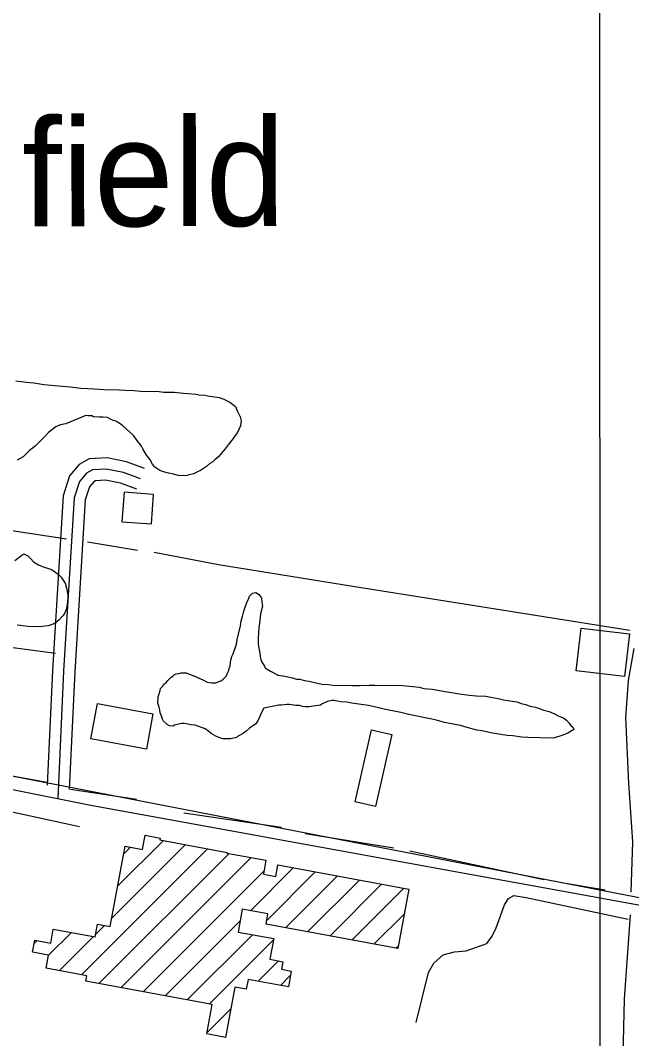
# Model space of a CAD drawing. Extents: x 3279314 to 3317160, y 734079 to 759431.
# Drawn here: x 3290544 to 3291369, y 743926 to 745302 of the extents above; entities that cross this region are included whole.
import ezdxf

# ---------------------------------------------------------------- set-up
doc = ezdxf.new("R2010")
doc.units = 0
for name, color, linetype in [('V-BLDG-OTLN', 7, 'Continuous'), ('V-GRID-MAJR', 7, 'Continuous'), ('V-ROAD-CNTR', 7, 'Continuous'), ('V-SITE-VEGE', 7, 'Continuous'), ('V-TOPO-GNAM-IDEN', 7, 'Continuous'), ('V-TOPO-SHOR', 7, 'Continuous')]:
    doc.layers.add(name, color=color, linetype=linetype)

msp = doc.modelspace()

# ---------------------------------------------------------------- linework, layer by layer
at = {"layer": 'V-BLDG-OTLN'}
for p, q in [((3290675.1, 744132), (3290737, 744193.8)), ((3290626.3, 744012.4), (3290796.6, 744182.8)), ((3290667.1, 744088.6), (3290766.8, 744188.3)), ((3290683.2, 744175.4), (3290692.7, 744184.9)), ((3290649.8, 744000.6), (3290825.6, 744176.4)), ((3290679.7, 743995.1), (3290855.5, 744170.9)), ((3290709.5, 743989.6), (3290872.9, 744153)), ((3290854.4, 744099.1), (3290912.3, 744157)), ((3290876.5, 744085.9), (3290942.1, 744151.5)), ((3290901.9, 744075.9), (3290971.9, 744146)), ((3290931.7, 744070.4), (3291001.7, 744140.4)), ((3290961.6, 744064.9), (3291031.6, 744134.9)), ((3290991.4, 744059.4), (3291061.4, 744129.4)), ((3291021.2, 744053.8), (3291062.3, 744094.9)), ((3290739.3, 743984.1), (3290840.6, 744085.3)), ((3290581.9, 744038.8), (3290612.8, 744069.7)), ((3290645.7, 744067.2), (3290657.7, 744079.2)), ((3290769.2, 743978.6), (3290857.3, 744066.7)), ((3290562.5, 744054.7), (3290566.3, 744058.6)), ((3290596.4, 744018), (3290642.6, 744064.1)), ((3290799, 743973), (3290885.7, 744059.7)), ((3291051, 744048.3), (3291054.2, 744051.5)), ((3290865.1, 744003.8), (3290892.5, 744031.2)), ((3290894.9, 743998.2), (3290908.6, 744012)), ((3290795.9, 743934.6), (3290827.9, 743966.6))]:
    msp.add_line(p, q, dxfattribs=at)
for points in [[(3290683.9, 744664.3), (3290681, 744624.4), (3290720.9, 744621.5), (3290723.8, 744661.4)], [(3291359.6, 744415.6), (3291294.3, 744423.2), (3291300.9, 744480.6), (3291366.2, 744473.1)], [(3290714, 744317.4), (3290639.2, 744331.3), (3290648.1, 744378.9), (3290722.8, 744365)], [(3290995.8, 744246.1), (3291017.8, 744343.3), (3291045.4, 744337.1), (3291023.4, 744239.9)], [(3290632.4, 744003.9), (3290633.7, 744011.1), (3290578.7, 744021.3), (3290581.9, 744038.9), (3290560.3, 744042.9), (3290563.3, 744059.1), (3290584.9, 744055.1), (3290588.4, 744074.2), (3290645, 744063.7), (3290648.2, 744081), (3290665.1, 744077.8), (3290685.2, 744186.3), (3290709, 744181.9), (3290712.5, 744200.9), (3290732.7, 744197.2), (3290732.2, 744194.7), (3290823, 744177.9), (3290822.8, 744177), (3290875.5, 744167.2), (3290872, 744148.2), (3290888.7, 744145.1), (3290891.6, 744160.8), (3291068.4, 744128.1), (3291053.6, 744047.8), (3290875.6, 744080.8), (3290878.1, 744094.7), (3290843.5, 744101.2), (3290837.8, 744070.3), (3290886, 744061.4), (3290880.8, 744033.4), (3290898.2, 744030.1), (3290896.3, 744020), (3290909.7, 744017.6), (3290905.7, 743996.2), (3290851.3, 744006.3), (3290848.9, 743993.1), (3290833.4, 743995.9), (3290820.8, 743927.9), (3290795.5, 743932.6), (3290802.9, 743972.3)]]:
    msp.add_lwpolyline(points, close=True, dxfattribs=at)
at = {"layer": 'V-GRID-MAJR'}
msp.add_spline([(3291328, 739459.9), (3291326.2, 745519.1), (3291324.4, 751580.9), (3291322.7, 757642.8), (3291322.7, 757645.4)], degree=3, dxfattribs=at)
at = {"layer": 'V-ROAD-CNTR'}
for points in [[(3285804, 745106.6), (3286839.3, 744928.3), (3288316.6, 744671.5), (3289563.3, 744445.8), (3289757.2, 744406.6), (3289783.3, 744405.9), (3289808.6, 744410.8), (3289837, 744409), (3290040.5, 744367.9), (3290276.8, 744314.1), (3290639.1, 744241.5), (3291553.8, 744074.9), (3292369.4, 743920.3), (3293648.3, 743668.9), (3293768.9, 743632.2)], [(3285804, 745106.6), (3286839.3, 744928.3), (3288316.6, 744671.5), (3289563.3, 744445.8), (3289757.2, 744406.6), (3289783.3, 744405.9), (3289808.6, 744410.8), (3289837, 744409), (3290040.5, 744367.9), (3290276.8, 744314.1), (3290639.1, 744241.5), (3291553.8, 744074.9), (3292369.4, 743920.3), (3293648.3, 743668.9), (3293768.9, 743632.2)], [(3286041.8, 745070.6), (3286480.7, 744992.5), (3289793.8, 744424.5), (3293143.2, 743774.6), (3293652.8, 743672.8), (3293698.7, 743668.4), (3293770.2, 743637.2)], [(3290711.5, 744696.4), (3290687.4, 744705.4), (3290661, 744710.6), (3290636.9, 744709.4), (3290623.5, 744701.9), (3290610.4, 744686.4), (3290601.6, 744659.5), (3290587.3, 744423.4), (3290580.1, 744268.7)], [(3290706.3, 744682.3), (3290683.3, 744690.9), (3290659.9, 744695.6), (3290641.2, 744694.6), (3290633.2, 744690.1), (3290623.7, 744678.9), (3290616.4, 744656.7), (3290602.3, 744422.6), (3290594.3, 744250.5)], [(3290706.3, 744682.3), (3290683.3, 744690.9), (3290659.9, 744695.6), (3290641.2, 744694.6), (3290633.2, 744690.1), (3290623.7, 744678.9), (3290616.4, 744656.7), (3290602.3, 744422.6), (3290594.3, 744250.5)], [(3290701, 744668.3), (3290679.1, 744676.5), (3290658.8, 744680.5), (3290645.5, 744679.8), (3290642.9, 744678.4), (3290637.1, 744671.5), (3290631.3, 744653.9), (3290617.3, 744421.8), (3290609.9, 744262.7)], [(3291372.3, 744453.4), (3291364.6, 744409.8), (3291360.8, 744360.2), (3291365, 744271.2), (3291370.2, 744192.1), (3291368, 744124)], [(3290623.8, 744212.2), (3290035.9, 744340.2)], [(3291355.2, 743789), (3291359.7, 743979.4), (3291367.8, 744093.5)]]:
    msp.add_lwpolyline(points, dxfattribs=at)
at = {"layer": 'V-SITE-VEGE'}
for points in [[(3290537.9, 744814.6), (3290552, 744812.9), (3290561.9, 744812.2), (3290575.6, 744809.6), (3290586, 744809), (3290600.6, 744807.3), (3290611, 744806.6), (3290625.7, 744804.9), (3290635.1, 744804.3), (3290644.1, 744804.1), (3290656.8, 744803), (3290677.2, 744802.6), (3290685.2, 744802), (3290697.5, 744801.7), (3290706, 744800.6), (3290731.5, 744800.2), (3290737.7, 744799.6), (3290751.4, 744799.4), (3290764.1, 744798.2), (3290781.1, 744796.9), (3290784.9, 744795.9), (3290792.9, 744795.3), (3290797.1, 744794.3), (3290806.1, 744793.2), (3290812.2, 744792.1), (3290818.8, 744790.1), (3290822.1, 744788.1), (3290826.8, 744785.7), (3290834.3, 744779.9), (3290836.5, 744774.2), (3290840.6, 744766.1), (3290842, 744760.8), (3290840.9, 744753.8), (3290839.4, 744750), (3290836.9, 744744.8), (3290834, 744741.1), (3290831.1, 744736.9), (3290824.3, 744728.5), (3290820.5, 744722.9), (3290815.1, 744716.4), (3290812.2, 744713.1)], [(3290718.5, 744709.1), (3290714.4, 744714.4), (3290709.3, 744723), (3290707.5, 744726.4), (3290701, 744734.5), (3290696.9, 744740.3), (3290691.7, 744745.6), (3290682.4, 744753.8), (3290678.7, 744756.7), (3290672.6, 744760.1), (3290669.3, 744761.1), (3290664.6, 744763.6), (3290661.4, 744765), (3290655.2, 744765.6), (3290650.5, 744765.7), (3290642.5, 744766.3), (3290640.6, 744767.3), (3290635.4, 744767.4), (3290632.1, 744767.9), (3290605.4, 744756.6), (3290597.8, 744755.3), (3290591.6, 744752.6), (3290582.5, 744745.6), (3290576.7, 744739.1), (3290563.7, 744726.6), (3290556, 744720.1), (3290547.8, 744712.2), (3290539.7, 744707.6)], [(3290812.2, 744713.1), (3290808.9, 744709.9), (3290807, 744708.5), (3290803.6, 744705.2), (3290799.8, 744702.9), (3290795.4, 744698.8), (3290791.1, 744696.5), (3290787.3, 744693.7), (3290783, 744691.9), (3290777.8, 744689.1), (3290770.2, 744687.4), (3290767.8, 744686.5), (3290757.4, 744686.7), (3290748.9, 744689.2), (3290743.7, 744690.2), (3290737.1, 744691.8), (3290732.4, 744693.8), (3290725.4, 744698.1), (3290722.2, 744702), (3290718.5, 744709.1)], [(3290536.3, 744571.9), (3290545.9, 744579.3), (3290548.8, 744581.2), (3290553.9, 744578.2), (3290558.1, 744574.4), (3290561.8, 744570.1), (3290568.4, 744566.2), (3290571.7, 744564.7), (3290575.9, 744563.2), (3290580.6, 744561.7), (3290585.8, 744559.7), (3290588.6, 744558.2), (3290595.1, 744553.4), (3290598.8, 744549.5), (3290604.3, 744541.4), (3290606.1, 744534.7), (3290607.8, 744525.2), (3290607.8, 744521.9), (3290607.1, 744512), (3290605.6, 744505.9), (3290603.6, 744500.7), (3290601.2, 744497.5), (3290595.9, 744491.4), (3290591.6, 744488.2), (3290585.8, 744485)], [(3290832.3, 744332), (3290827.6, 744331.2), (3290817.2, 744331.3), (3290811.1, 744333.3), (3290807.8, 744334.8), (3290801.7, 744338.2), (3290798.4, 744341.1), (3290793.3, 744344.5), (3290779.7, 744349.5), (3290774.5, 744350.1), (3290769.8, 744351.1), (3290765.1, 744351.7), (3290761.7, 744351.7), (3290759.4, 744351.3), (3290751.8, 744349.5), (3290749.9, 744348.2), (3290745.1, 744348.7), (3290741.9, 744350.7), (3290737.2, 744355), (3290735.8, 744357.9), (3290734, 744363.1), (3290732.7, 744366.4), (3290732.3, 744370.2), (3290731.4, 744374), (3290729.6, 744379.3), (3290729.8, 744387.8), (3290731.3, 744392), (3290732.8, 744396.7), (3290733.3, 744399.1), (3290736.2, 744402.3), (3290737.2, 744404.7), (3290741, 744407.9), (3290742.9, 744410.2), (3290747.7, 744414.4), (3290749.7, 744415.8), (3290751.6, 744417.7), (3290754.4, 744419), (3290757.8, 744419.4), (3290761.1, 744420.3), (3290767.7, 744420.2), (3290771, 744419.2), (3290774.3, 744417.7), (3290780.4, 744415.2), (3290782.3, 744414.3), (3290791.2, 744410.3), (3290795.9, 744407.9), (3290802.5, 744406.8), (3290807.7, 744406.7), (3290815.3, 744409.9), (3290817.7, 744411.7), (3290822, 744416.4), (3290823, 744419.2), (3290825.5, 744423.4), (3290826, 744426.7), (3290827, 744429.5), (3290827.6, 744434.3), (3290828.1, 744437.6), (3290829.6, 744442.3), (3290831.1, 744446), (3290834.6, 744456.4), (3290836.1, 744461.5), (3290836.6, 744465.3), (3290841.2, 744483.7), (3290841.8, 744490.8), (3290843.8, 744496.4), (3290845.4, 744503.5), (3290846.9, 744507.7), (3290850.3, 744516.6), (3290851.8, 744519.9), (3290853.3, 744523.7), (3290855.2, 744525.5), (3290857.1, 744527.9), (3290861.9, 744528.7), (3290865.2, 744526.8), (3290867.9, 744523.4), (3290869.3, 744522), (3290869.7, 744515.8), (3290870.6, 744510.6), (3290868, 744500.2), (3290866.8, 744487), (3290865.8, 744481.8), (3290865.6, 744473.8), (3290865, 744467.6), (3290864.9, 744460.6), (3290865.3, 744455.8), (3290866.6, 744449.6), (3290867, 744446.3), (3290868.3, 744439.7), (3290870.1, 744434.9), (3290872.9, 744430.1)], [(3290585.8, 744485), (3290581.1, 744483.6), (3290573.5, 744482.8), (3290568.8, 744482.4), (3290554.1, 744482.7), (3290544.2, 744484.3), (3290539.5, 744484.9)], [(3290872.9, 744430.1), (3290874.3, 744427.3), (3290877.1, 744425.3), (3290881.7, 744422.4), (3290884.1, 744421.4), (3290891.6, 744417), (3290898.7, 744416.4), (3290911.4, 744413.4), (3290916.5, 744411.9), (3290921.3, 744411.8), (3290927.4, 744410.2), (3290933.5, 744409.2), (3290951, 744405.1), (3290959.9, 744404.4), (3290965.6, 744403.9), (3290992.1, 744403.4), (3291002, 744403.2), (3291014.8, 744403.5), (3291022.3, 744403.8), (3291059.7, 744403.1), (3291073.9, 744401.9), (3291082.4, 744400.8), (3291088.5, 744399.3), (3291099.8, 744398.1), (3291107.4, 744397.1), (3291114.9, 744395.5), (3291136.6, 744391.8), (3291149.8, 744390.1), (3291159.3, 744389.5), (3291172.5, 744388.8), (3291179.1, 744387.3), (3291189, 744385.7), (3291196, 744384.1), (3291214, 744381), (3291220.1, 744379), (3291225.7, 744377.4), (3291232.3, 744375.4), (3291239.4, 744373.9), (3291250.7, 744369.9), (3291257.7, 744367.9), (3291265.2, 744364.9), (3291270.9, 744362), (3291277, 744359.5), (3291281.2, 744356.6), (3291284.9, 744352.2), (3291286.7, 744349.8), (3291290, 744346.5), (3291291.3, 744343.6), (3291283.2, 744339), (3291275.1, 744335.9), (3291265.1, 744332.7), (3291261.8, 744332.3), (3291229.2, 744332.9), (3291221.1, 744333.5), (3291208.9, 744335.2), (3291200.9, 744335.8), (3291181.5, 744339), (3291166.9, 744342.1), (3291160.3, 744343.1), (3291147.1, 744346.7), (3291138.2, 744349.2), (3291125.9, 744351.3), (3291116.5, 744353.4), (3291103.8, 744356.9), (3291094.8, 744358.5), (3291068.5, 744364.2), (3291057.6, 744366.7), (3291050.6, 744368.3), (3291039.2, 744370.4), (3291013.8, 744376), (3291003.9, 744377.6), (3290991.6, 744379.3), (3290984.6, 744380.8), (3290976.5, 744381.4), (3290971.8, 744382), (3290967.1, 744383), (3290964.3, 744383.1), (3290958.6, 744381.8), (3290951.4, 744378.6), (3290949, 744376.7), (3290933.4, 744374.2), (3290928.2, 744374.3), (3290925.3, 744374.8), (3290920.6, 744376.3), (3290915.9, 744376.4), (3290907.4, 744377.5), (3290903.6, 744377.6), (3290896.5, 744376.7), (3290892.7, 744376.8), (3290872.8, 744372.4), (3290869.9, 744367.8), (3290867.9, 744363.5), (3290864.4, 744355.6), (3290862, 744351.3), (3290853.4, 744345.4), (3290848.6, 744341.7), (3290845.2, 744338.9), (3290839, 744335.2), (3290837.1, 744334.3), (3290835.7, 744332.9), (3290832.3, 744332)]]:
    msp.add_lwpolyline(points, dxfattribs=at)
at = {"layer": 'V-TOPO-SHOR'}
for p, q in [((3290634.5, 744597.2), (3290702, 744586.1)), ((3290509.9, 744457.8), (3290591.3, 744446.8)), ((3290248.9, 744332.8), (3290580.2, 744272.6)), ((3290611.4, 744263.3), (3290700.5, 744249.5)), ((3290896.3, 744211.4), (3290764.6, 744231)), ((3290928.3, 744203.5), (3291048, 744183.8)), ((3291250.7, 744140.8), (3291069.5, 744179.7)), ((3291333.6, 744126.9), (3291274.6, 744136.6))]:
    msp.add_line(p, q, dxfattribs=at)
for points in [[(3290606, 744600.7), (3290151.2, 744670), (3289824.6, 744723.9), (3289815.2, 744720.7), (3289810.6, 744708.2), (3289807.7, 744595.7)], [(3290724.4, 744583.3), (3290811.5, 744566.7), (3290992.8, 744537.6), (3291366.5, 744478.1)], [(3291078.4, 743948), (3291095.1, 744015.4), (3291102.1, 744028.1), (3291114.7, 744039.3), (3291130.2, 744043.6), (3291145.6, 744045), (3291173.7, 744054.9), (3291180.7, 744064.8), (3291186.3, 744076), (3291197.4, 744107), (3291203, 744115.4), (3291210, 744119.6), (3291226.9, 744116.9), (3291364.6, 744087.7)]]:
    msp.add_lwpolyline(points, dxfattribs=at)

# ---------------------------------------------------------------- texts
at = {"layer": 'V-TOPO-GNAM-IDEN'}
msp.add_text('Smithfield', height=145, rotation=0.1349, dxfattribs=at).set_placement((3290050.6, 745022))

doc.saveas('drawing.dxf')
